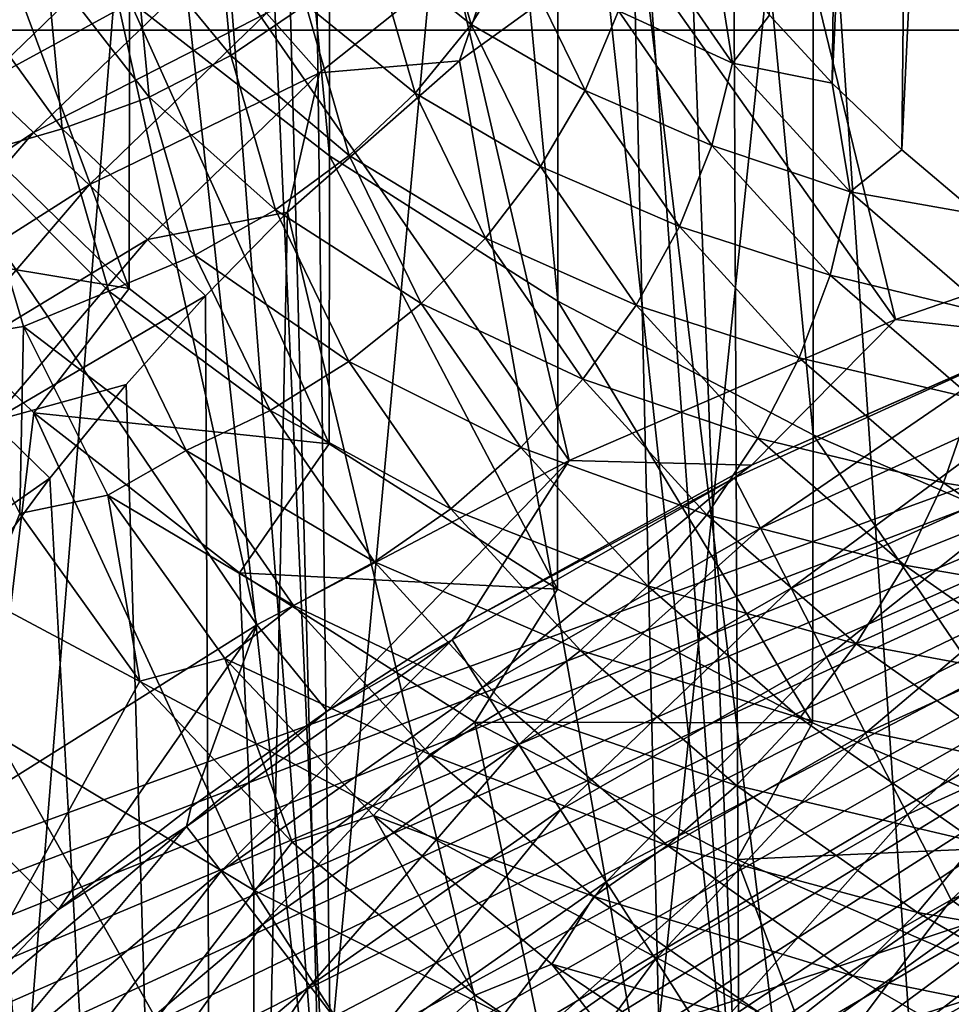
# Model space of a CAD drawing. Header units: metres. Extents: x -109 to 109, y -78 to 121.
# Tile 743 of 1056: x -15.65 to -11.45, y -20.16 to -15.72. Entities that reach past the tile are written whole.
import ezdxf

# ---------------------------------------------------------------- set-up
doc = ezdxf.new("R2010")
doc.units = ezdxf.units.M
doc.layers.add('solid_508554_SW0001', color=7, linetype='CONTINUOUS')

msp = doc.modelspace()

# ---------------------------------------------------------------- linework, layer by layer
at = {"layer": 'solid_508554_SW0001'}
for points in [[(-11.044369, 1.390028, 25.978125), (-11.785768, 0.696058, 25.927927), (-10.488172, -20.561333, 37.842564)], [(-11.785768, 0.696058, 25.927927), (-12.502839, 0.017629, 25.849554), (-10.488172, -20.561333, 37.842564)], [(-12.502839, 0.017629, 25.849554), (-13.192918, -0.641648, 25.744558), (-12.408564, -21.06118, 36.976807)], [(-12.502839, 0.017629, 25.849554), (-12.408564, -21.06118, 36.976807), (-10.488172, -20.561333, 37.842564)], [(-13.192918, -0.641648, 25.744558), (-13.853429, -1.278186, 25.614964), (-12.408564, -21.06118, 36.976807)], [(-13.853429, -1.278186, 25.614964), (-14.484949, -1.891566, 25.462542), (-12.408564, -21.06118, 36.976807)], [(-14.484949, -1.891566, 25.462542), (-15.08826, -2.481582, 25.28895), (-14.23452, -21.642811, 35.969391)], [(-14.484949, -1.891566, 25.462542), (-14.23452, -21.642811, 35.969391), (-12.408564, -21.06118, 36.976807)], [(-15.08826, -2.481582, 25.28895), (-15.664589, -3.048706, 25.095709), (-14.23452, -21.642811, 35.969391)], [(-15.664589, -3.048706, 25.095709), (-16.215151, -3.59325, 24.884087), (-14.23452, -21.642811, 35.969391)], [(-5.75, -3.196356, -41.475849), (-5.75, -15.767006, -33.620834), (-21.195272, -15.767006, -33.620834)], [(-9.659669, -3.196356, -41.475849), (-5.75, -3.196356, -41.475849), (-21.195272, -15.767006, -33.620834)], [(-10.359494, -3.21484, -41.464298), (-9.659669, -3.196356, -41.475849), (-21.195272, -15.767006, -33.620834)], [(-11.057202, -3.269924, -41.429878), (-10.359494, -3.21484, -41.464298), (-21.195272, -15.767006, -33.620834)], [(-11.347753, -3.303753, -41.408741), (-11.057202, -3.269924, -41.429878), (-21.195272, -15.767006, -33.620834)], [(-11.621875, -3.341582, -41.385101), (-11.347753, -3.303753, -41.408741), (-21.195272, -15.767006, -33.620834)], [(-12.181594, -3.436978, -41.325493), (-11.621875, -3.341582, -41.385101), (-21.195272, -15.767006, -33.620834)], [(-12.733762, -3.555581, -41.251381), (-12.181594, -3.436978, -41.325493), (-21.195272, -15.767006, -33.620834)], [(-13.2759, -3.696718, -41.163189), (-12.733762, -3.555581, -41.251381), (-21.195272, -15.767006, -33.620834)], [(-16.215151, -3.59325, 24.884087), (-15.952143, -22.3018, 34.827988), (-14.23452, -21.642811, 35.969391)], [(-13.807391, -3.860099, -41.061096), (-13.2759, -3.696718, -41.163189), (-21.195272, -15.767006, -33.620834)], [(-14.328628, -4.045819, -40.945045), (-13.807391, -3.860099, -41.061096), (-21.195272, -15.767006, -33.620834)], [(-14.839646, -4.253956, -40.814987), (-14.328628, -4.045819, -40.945045), (-21.195272, -15.767006, -33.620834)], [(-15.339787, -4.484349, -40.671021), (-14.839646, -4.253956, -40.814987), (-21.195272, -15.767006, -33.620834)], [(-10.81778, -4.380364, 18.412987), (-12.076401, -4.925667, 17.468494), (-10.81778, -18.136295, -5.412986)], [(-15.827065, -4.736159, -40.513672), (-15.339787, -4.484349, -40.671021), (-21.195272, -15.767006, -33.620834)], [(-12.076401, -4.925667, 17.468494), (-13.225627, -5.528307, 16.42469), (-12.076401, -17.590994, -4.468494)], [(-12.076401, -4.925667, 17.468494), (-12.076401, -17.590994, -4.468494), (-10.81778, -18.136295, -5.412986)], [(-13.225627, -5.528307, 16.42469), (-14.255054, -6.182818, 15.291044), (-13.225627, -16.988354, -3.42469)], [(-13.225627, -5.528307, 16.42469), (-13.225627, -16.988354, -3.42469), (-12.076401, -17.590994, -4.468494)], [(-14.255054, -6.182818, 15.291044), (-15.155397, -6.883294, 14.077785), (-14.255054, -16.333841, -2.291044)], [(-14.255054, -6.182818, 15.291044), (-14.255054, -16.333841, -2.291044), (-13.225627, -16.988354, -3.42469)], [(-15.155397, -6.883294, 14.077785), (-15.155397, -15.633367, -1.077786), (-14.255054, -16.333841, -2.291044)], [(-11.990011, -16.006937, -13.715432), (-12.272509, -15.699521, -13.182971), (-11.876063, -6.910825, -18.281479)], [(-11.990011, -16.006937, -13.715432), (-11.876063, -6.910825, -18.281479), (-11.583113, -7.217917, -18.813379)], [(-12.770635, -20.252747, 31.989422), (-13.065724, -7.599538, 25.153065), (-11.401104, -7.050135, 26.104658)], [(-11.143609, -19.715752, 32.919525), (-12.770635, -20.252747, 31.989422), (-11.401104, -7.050135, 26.104658)], [(-11.676735, -16.306805, -14.234818), (-11.990011, -16.006937, -13.715432), (-11.583113, -7.217917, -18.813379)], [(-11.676735, -16.306805, -14.234818), (-11.583113, -7.217917, -18.813379), (-11.2583, -7.517032, -19.331461)], [(-11.333485, -16.598354, -14.739796), (-11.676735, -16.306805, -14.234818), (-11.2583, -7.517032, -19.331461)], [(-14.294839, -20.860502, 30.936758), (-14.625147, -8.221337, 24.076077), (-13.065724, -7.599538, 25.153065)], [(-12.770635, -20.252747, 31.989422), (-14.294839, -20.860502, 30.936758), (-13.065724, -7.599538, 25.153065)], [(-15.70395, -21.534126, 29.770006), (-16.066816, -8.910526, 22.882366), (-14.625147, -8.221337, 24.076077)], [(-14.294839, -20.860502, 30.936758), (-15.70395, -21.534126, 29.770006), (-14.625147, -8.221337, 24.076077)], [(-12.686984, -13.03319, -66.542656), (-11.206766, -12.522927, -66.627831), (-10.186894, -16.545107, -73.561165)], [(-14.118647, -13.651271, -66.378868), (-12.686984, -13.03319, -66.542656), (-11.705537, -17.070929, -73.477386)], [(-12.686984, -13.03319, -66.542656), (-10.186894, -16.545107, -73.561165), (-11.705537, -17.070929, -73.477386)], [(-15.490511, -14.371784, -66.138107), (-14.118647, -13.651271, -66.378868), (-13.174463, -17.707006, -73.312241)], [(-14.118647, -13.651271, -66.378868), (-11.705537, -17.070929, -73.477386), (-13.174463, -17.707006, -73.312241)], [(-5.75, -23.707792, -25.123501), (-5.75, -14.267006, -31.022758), (-23.401785, -14.267006, -31.022758)], [(-18.225517, -23.707792, -25.123501), (-5.75, -23.707792, -25.123501), (-23.401785, -14.267006, -31.022758)], [(-16.791882, -15.188171, -65.822876), (-15.490511, -14.371784, -66.138107), (-14.582131, -18.447794, -73.067383)], [(-15.490511, -14.371784, -66.138107), (-13.174463, -17.707006, -73.312241), (-14.582131, -18.447794, -73.067383)], [(-11.133177, -14.410262, -61), (-12.010849, -14.818231, -61), (-10.874162, -31.574373, -61)], [(-12.010849, -14.818231, -61), (-12.857061, -15.316485, -61), (-10.874162, -31.574373, -61)], [(-15.919032, -16.192013, 0.955257), (-15.156425, -16.931799, -0.326088), (-15.918524, -14.893249, 0.204137)], [(-15.156425, -16.931799, -0.326088), (-15.155397, -15.633367, -1.077786), (-15.918524, -14.893249, 0.204137)], [(-16.033194, -15.81111, -60.352695), (-15.169223, -14.974171, -60.352695), (-16.218365, -15.637185, -60.085907)], [(-14.977113, -15.192074, -60.579254), (-15.169223, -14.974171, -60.352695), (-16.033194, -15.81111, -60.352695)], [(-14.060714, -15.386423, -8.832793), (-13.803786, -15.088354, -8.976555), (-13.615988, -15.741436, -10.107727)], [(-13.615988, -15.741436, -10.107727), (-13.803786, -15.088354, -8.976555), (-13.410171, -15.407448, -10.25475)], [(-16.791882, -15.188171, -65.822876), (-14.582131, -18.447794, -73.067383), (-15.917556, -19.286551, -72.745354)], [(-15.821457, -16.009989, -60.579254), (-14.977113, -15.192074, -60.579254), (-16.033194, -15.81111, -60.352695)], [(-14.765069, -15.432586, -60.760662), (-14.977113, -15.192074, -60.579254), (-15.821457, -16.009989, -60.579254)], [(-14.6985, -15.88179, -8.617116), (-15.135454, -15.350068, -7.303442), (-14.765359, -15.180021, -7.401618)], [(-14.6985, -15.88179, -8.617116), (-14.765359, -15.180021, -7.401618), (-14.360904, -15.652633, -8.712196)], [(-14.299933, -15.960169, -60.973343), (-13.456951, -15.28721, -60.973343), (-14.537697, -15.690484, -60.892982)], [(-14.299933, -15.960169, -60.973343), (-13.669447, -15.905949, -61), (-13.456951, -15.28721, -60.973343)], [(-13.456951, -15.28721, -60.973343), (-13.669447, -15.905949, -61), (-12.857061, -15.316485, -61)], [(-15.066919, -16.069426, -8.549407), (-15.529294, -15.473804, -7.232002), (-15.135454, -15.350068, -7.303442)], [(-15.066919, -16.069426, -8.549407), (-15.135454, -15.350068, -7.303442), (-14.6985, -15.88179, -8.617116)], [(-12.857061, -15.316485, -61), (-13.669447, -15.905949, -61), (-10.874162, -31.574373, -61)], [(-12.953102, -15.680457, -11.50445), (-12.855825, -15.314132, -11.682965), (-12.438795, -15.916597, -12.726466)], [(-12.438795, -15.916597, -12.726466), (-12.855825, -15.314132, -11.682965), (-12.523503, -15.385345, -12.638803)], [(-14.360904, -15.652633, -8.712196), (-14.060714, -15.386423, -8.832793), (-13.86942, -16.051662, -9.98502)], [(-13.86942, -16.051662, -9.98502), (-14.060714, -15.386423, -8.832793), (-13.615988, -15.741436, -10.107727)], [(-12.438795, -15.916597, -12.726466), (-12.523503, -15.385345, -12.638803), (-12.272509, -15.699521, -13.182971)], [(-15.587749, -16.229502, -60.760662), (-14.765069, -15.432586, -60.760662), (-15.821457, -16.009989, -60.579254)], [(-14.537697, -15.690484, -60.892982), (-14.765069, -15.432586, -60.760662), (-15.587749, -16.229502, -60.760662)], [(-13.615988, -15.741436, -10.107727), (-13.410171, -15.407448, -10.25475), (-13.103766, -16.038956, -11.348553)], [(-13.103766, -16.038956, -11.348553), (-13.410171, -15.407448, -10.25475), (-12.953102, -15.680457, -11.50445)], [(-15.458977, -16.211882, -8.510388), (-15.939198, -15.54882, -7.188693), (-15.529294, -15.473804, -7.232002)], [(-15.458977, -16.211882, -8.510388), (-15.529294, -15.473804, -7.232002), (-15.066919, -16.069426, -8.549407)], [(-15.458977, -16.211882, -8.510388), (-15.862447, -16.329977, -8.541697), (-15.939198, -15.54882, -7.188693)], [(-15.156425, -16.931799, -0.326088), (-14.25655, -17.632114, -1.53907), (-15.155397, -15.633367, -1.077786)], [(-14.25655, -17.632114, -1.53907), (-14.255054, -16.333841, -2.291044), (-15.155397, -15.633367, -1.077786)], [(-14.6985, -15.88179, -8.617116), (-14.360904, -15.652633, -8.712196), (-14.165525, -16.332073, -9.889023)], [(-14.165525, -16.332073, -9.889023), (-14.360904, -15.652633, -8.712196), (-13.86942, -16.051662, -9.98502)], [(-15.337148, -16.464884, -60.892982), (-14.537697, -15.690484, -60.892982), (-15.587749, -16.229502, -60.760662)], [(-14.299933, -15.960169, -60.973343), (-14.537697, -15.690484, -60.892982), (-15.337148, -16.464884, -60.892982)], [(-13.103766, -16.038956, -11.348553), (-12.953102, -15.680457, -11.50445), (-12.532915, -16.287481, -12.555846)], [(-12.532915, -16.287481, -12.555846), (-12.953102, -15.680457, -11.50445), (-12.438795, -15.916597, -12.726466)], [(-12.438795, -15.916597, -12.726466), (-12.272509, -15.699521, -13.182971), (-11.990011, -16.006937, -13.715432)], [(-13.86942, -16.051662, -9.98502), (-13.615988, -15.741436, -10.107727), (-13.304881, -16.382635, -11.218317)], [(-13.304881, -16.382635, -11.218317), (-13.615988, -15.741436, -10.107727), (-13.103766, -16.038956, -11.348553)], [(-21.190918, -21.391367, -30.63031), (-21.195272, -15.767006, -33.620834), (-5.75, -15.767006, -33.620834)], [(-21.168665, -21.663397, -30.485668), (-21.190918, -21.391367, -30.63031), (-5.75, -15.767006, -33.620834)], [(-21.126266, -21.93642, -30.340498), (-21.168665, -21.663397, -30.485668), (-5.75, -15.767006, -33.620834)], [(-21.063898, -22.207829, -30.196188), (-21.126266, -21.93642, -30.340498), (-5.75, -15.767006, -33.620834)], [(-20.982071, -22.475164, -30.054043), (-21.063898, -22.207829, -30.196188), (-5.75, -15.767006, -33.620834)], [(-20.881523, -22.736292, -29.915199), (-20.982071, -22.475164, -30.054043), (-5.75, -15.767006, -33.620834)], [(-20.762659, -22.990311, -29.780136), (-20.881523, -22.736292, -29.915199), (-5.75, -15.767006, -33.620834)], [(-20.625298, -23.237589, -29.648655), (-20.762659, -22.990311, -29.780136), (-5.75, -15.767006, -33.620834)], [(-20.469465, -23.477879, -29.520891), (-20.625298, -23.237589, -29.648655), (-5.75, -15.767006, -33.620834)], [(-20.295816, -23.710035, -29.397451), (-20.469465, -23.477879, -29.520891), (-5.75, -15.767006, -33.620834)], [(-20.105545, -23.932364, -29.279236), (-20.295816, -23.710035, -29.397451), (-5.75, -15.767006, -33.620834)], [(-19.900208, -24.143036, -29.167221), (-20.105545, -23.932364, -29.279236), (-5.75, -15.767006, -33.620834)], [(-19.680771, -24.34104, -29.061941), (-19.900208, -24.143036, -29.167221), (-5.75, -15.767006, -33.620834)], [(-19.447212, -24.526373, -28.963396), (-19.680771, -24.34104, -29.061941), (-5.75, -15.767006, -33.620834)], [(-19.199579, -24.698967, -28.871626), (-19.447212, -24.526373, -28.963396), (-5.75, -15.767006, -33.620834)], [(-18.938959, -24.858015, -28.78706), (-19.199579, -24.698967, -28.871626), (-5.75, -15.767006, -33.620834)], [(-18.667185, -25.00234, -28.710321), (-18.938959, -24.858015, -28.78706), (-5.75, -15.767006, -33.620834)], [(-18.386297, -25.130838, -28.641996), (-18.667185, -25.00234, -28.710321), (-5.75, -15.767006, -33.620834)], [(-18.097937, -25.242777, -28.582478), (-18.386297, -25.130838, -28.641996), (-5.75, -15.767006, -33.620834)], [(-17.802366, -25.338112, -28.531788), (-18.097937, -25.242777, -28.582478), (-5.75, -15.767006, -33.620834)], [(-17.499182, -25.416941, -28.489874), (-17.802366, -25.338112, -28.531788), (-5.75, -15.767006, -33.620834)], [(-17.189466, -25.478918, -28.456921), (-17.499182, -25.416941, -28.489874), (-5.75, -15.767006, -33.620834)], [(-16.875416, -25.523508, -28.43321), (-17.189466, -25.478918, -28.456921), (-5.75, -15.767006, -33.620834)], [(-16.559967, -25.55028, -28.418976), (-16.875416, -25.523508, -28.43321), (-5.75, -15.767006, -33.620834)], [(-16.246328, -25.559151, -28.414259), (-16.559967, -25.55028, -28.418976), (-5.75, -15.767006, -33.620834)], [(-16.246328, -25.559151, -28.414259), (-5.75, -15.767006, -33.620834), (-5.75, -25.559151, -28.414259)], [(-15.066919, -16.069426, -8.549407), (-14.6985, -15.88179, -8.617116), (-14.498529, -16.577202, -9.821607)], [(-14.498529, -16.577202, -9.821607), (-14.6985, -15.88179, -8.617116), (-14.165525, -16.332073, -9.889023)], [(-13.669447, -15.905949, -61), (-14.443198, -16.588137, -61), (-10.874162, -31.574373, -61)], [(-14.299933, -15.960169, -60.973343), (-14.443198, -16.588137, -61), (-13.669447, -15.905949, -61)], [(-12.532915, -16.287481, -12.555846), (-12.438795, -15.916597, -12.726466), (-11.909116, -16.496515, -13.730912)], [(-11.909116, -16.496515, -13.730912), (-12.438795, -15.916597, -12.726466), (-11.990011, -16.006937, -13.715432)], [(-15.075093, -16.711021, -60.973343), (-14.299933, -15.960169, -60.973343), (-15.337148, -16.464884, -60.892982)], [(-15.075093, -16.711021, -60.973343), (-14.443198, -16.588137, -61), (-14.299933, -15.960169, -60.973343)], [(-15.587749, -16.229502, -60.760662), (-15.821457, -16.009989, -60.579254), (-16.584078, -16.900131, -60.579254)], [(-11.909116, -16.496515, -13.730912), (-11.990011, -16.006937, -13.715432), (-11.676735, -16.306805, -14.234818)], [(-14.165525, -16.332073, -9.889023), (-13.86942, -16.051662, -9.98502), (-13.552523, -16.704796, -11.116282)], [(-13.552523, -16.704796, -11.116282), (-13.86942, -16.051662, -9.98502), (-13.304881, -16.382635, -11.218317)], [(-13.304881, -16.382635, -11.218317), (-13.103766, -16.038956, -11.348553), (-12.678693, -16.65304, -12.412179)], [(-12.678693, -16.65304, -12.412179), (-13.103766, -16.038956, -11.348553), (-12.532915, -16.287481, -12.555846)], [(-15.458977, -16.211882, -8.510388), (-15.066919, -16.069426, -8.549407), (-14.861937, -16.782269, -9.784088)], [(-14.861937, -16.782269, -9.784088), (-15.066919, -16.069426, -8.549407), (-14.498529, -16.577202, -9.821607)], [(-15.919032, -16.192013, 0.955257), (-16.372007, -16.730211, 1.022425), (-15.156425, -16.931799, -0.326088)], [(-16.331495, -17.09762, -60.760662), (-15.587749, -16.229502, -60.760662), (-16.584078, -16.900131, -60.579254)], [(-15.337148, -16.464884, -60.892982), (-15.587749, -16.229502, -60.760662), (-16.331495, -17.09762, -60.760662)], [(-15.24866, -16.943274, -9.777198), (-15.862447, -16.329977, -8.541697), (-15.458977, -16.211882, -8.510388)], [(-15.24866, -16.943274, -9.777198), (-15.458977, -16.211882, -8.510388), (-14.861937, -16.782269, -9.784088)], [(-12.678693, -16.65304, -12.412179), (-12.532915, -16.287481, -12.555846), (-11.999229, -16.871786, -13.567892)], [(-11.999229, -16.871786, -13.567892), (-12.532915, -16.287481, -12.555846), (-11.909116, -16.496515, -13.730912)], [(-11.909116, -16.496515, -13.730912), (-11.676735, -16.306805, -14.234818), (-11.333485, -16.598354, -14.739796)], [(-15.862447, -16.329977, -8.541697), (-15.632932, -17.103611, -9.881671), (-16.039356, -17.167322, -9.934672)], [(-15.24866, -16.943274, -9.777198), (-15.632932, -17.103611, -9.881671), (-15.862447, -16.329977, -8.541697)], [(-14.498529, -16.577202, -9.821607), (-14.165525, -16.332073, -9.889023), (-13.841863, -16.999151, -11.044436)], [(-14.25655, -17.632114, -1.53907), (-13.227343, -18.286684, -2.672819), (-14.255054, -16.333841, -2.291044)], [(-13.227343, -18.286684, -2.672819), (-13.225627, -16.988354, -3.42469), (-14.255054, -16.333841, -2.291044)], [(-13.841863, -16.999151, -11.044436), (-14.165525, -16.332073, -9.889023), (-13.552523, -16.704796, -11.116282)], [(-13.552523, -16.704796, -11.116282), (-13.304881, -16.382635, -11.218317), (-12.873283, -17.006145, -12.298267)], [(-12.873283, -17.006145, -12.298267), (-13.304881, -16.382635, -11.218317), (-12.678693, -16.65304, -12.412179)], [(-16.060654, -17.309385, -60.892982), (-15.337148, -16.464884, -60.892982), (-16.331495, -17.09762, -60.760662)], [(-15.075093, -16.711021, -60.973343), (-15.337148, -16.464884, -60.892982), (-16.060654, -17.309385, -60.892982)], [(-11.999229, -16.871786, -13.567892), (-11.909116, -16.496515, -13.730912), (-11.271587, -17.048632, -14.687206)], [(-11.271587, -17.048632, -14.687206), (-11.909116, -16.496515, -13.730912), (-11.333485, -16.598354, -14.739796)], [(-11.02682, -17.144384, -74.033066), (-11.705537, -17.070929, -73.477386), (-10.186894, -16.545107, -73.561165)], [(-15.075093, -16.711021, -60.973343), (-14.813344, -16.964182, -61), (-14.443198, -16.588137, -61)], [(-14.861937, -16.782269, -9.784088), (-14.498529, -16.577202, -9.821607), (-14.167258, -17.259962, -11.004182)], [(-14.443198, -16.588137, -61), (-14.813344, -16.964182, -61), (-14.749202, -31.574373, -61)], [(-14.443198, -16.588137, -61), (-14.749202, -31.574373, -61), (-10.874162, -31.574373, -61)], [(-14.167258, -17.259962, -11.004182), (-14.498529, -16.577202, -9.821607), (-13.841863, -16.999151, -11.044436)], [(-12.873283, -17.006145, -12.298267), (-12.678693, -16.65304, -12.412179), (-12.138799, -17.244143, -13.435997)], [(-12.138799, -17.244143, -13.435997), (-12.678693, -16.65304, -12.412179), (-11.999229, -16.871786, -13.567892)], [(-15.777433, -17.530827, -60.973343), (-15.075093, -16.711021, -60.973343), (-16.060654, -17.309385, -60.892982)], [(-15.777433, -17.530827, -60.973343), (-14.813344, -16.964182, -61), (-15.075093, -16.711021, -60.973343)], [(-13.841863, -16.999151, -11.044436), (-13.552523, -16.704796, -11.116282), (-13.112892, -17.339911, -12.216333)], [(-13.112892, -17.339911, -12.216333), (-13.552523, -16.704796, -11.116282), (-12.873283, -17.006145, -12.298267)], [(-15.586644, -17.491615, -0.296368), (-16.372007, -16.730211, 1.022425), (-15.760841, -18.941397, -2.807462)], [(-15.156425, -16.931799, -0.326088), (-16.372007, -16.730211, 1.022425), (-15.586644, -17.491615, -0.296368)], [(-15.24866, -16.943274, -9.777198), (-14.861937, -16.782269, -9.784088), (-14.522362, -17.482143, -10.996305)], [(-14.522362, -17.482143, -10.996305), (-14.861937, -16.782269, -9.784088), (-14.167258, -17.259962, -11.004182)], [(-12.138799, -17.244143, -13.435997), (-11.999229, -16.871786, -13.567892), (-11.356876, -17.42808, -14.531423)], [(-11.356876, -17.42808, -14.531423), (-11.999229, -16.871786, -13.567892), (-11.271587, -17.048632, -14.687206)], [(-14.900249, -17.661358, -11.020957), (-15.632932, -17.103611, -9.881671), (-15.24866, -16.943274, -9.777198)], [(-15.156425, -16.931799, -0.326088), (-15.586644, -17.491615, -0.296368), (-14.25655, -17.632114, -1.53907)], [(-14.900249, -17.661358, -11.020957), (-15.24866, -16.943274, -9.777198), (-14.522362, -17.482143, -10.996305)], [(-15.777433, -17.530827, -60.973343), (-15.170912, -17.363575, -61), (-14.813344, -16.964182, -61)], [(-14.813344, -16.964182, -61), (-15.170912, -17.363575, -61), (-14.749202, -31.574373, -61)], [(-13.227343, -18.286684, -2.672819), (-12.078337, -18.889389, -3.716736), (-13.225627, -16.988354, -3.42469)], [(-12.078337, -18.889389, -3.716736), (-12.076401, -17.590994, -4.468494), (-13.225627, -16.988354, -3.42469)], [(-14.167258, -17.259962, -11.004182), (-13.841863, -16.999151, -11.044436), (-13.392846, -17.647825, -12.167974)], [(-13.392846, -17.647825, -12.167974), (-13.841863, -16.999151, -11.044436), (-13.112892, -17.339911, -12.216333)], [(-13.112892, -17.339911, -12.216333), (-12.873283, -17.006145, -12.298267), (-12.325103, -17.606319, -13.337799)], [(-12.325103, -17.606319, -13.337799), (-12.873283, -17.006145, -12.298267), (-12.138799, -17.244143, -13.435997)], [(-12.353785, -17.727203, -74.014), (-13.174463, -17.707006, -73.312241), (-11.705537, -17.070929, -73.477386)], [(-11.02682, -17.144384, -74.033066), (-12.353785, -17.727203, -74.014), (-11.705537, -17.070929, -73.477386)], [(-15.632932, -17.103611, -9.881671), (-15.64968, -17.945761, -11.28297), (-16.039356, -17.167322, -9.934672)], [(-15.632932, -17.103611, -9.881671), (-15.252862, -17.862272, -11.19571), (-15.64968, -17.945761, -11.28297)], [(-14.900249, -17.661358, -11.020957), (-15.252862, -17.862272, -11.19571), (-15.632932, -17.103611, -9.881671)], [(-15.64968, -17.945761, -11.28297), (-18.225088, -24.380003, -22.427404), (-16.039356, -17.167322, -9.934672)], [(-11.0921, -17.175623, -74.041618), (-12.353785, -17.727203, -74.014), (-11.02682, -17.144384, -74.033066)], [(-11.0921, -17.175623, -74.041618), (-12.429701, -17.784739, -74.041618), (-12.353785, -17.727203, -74.014)], [(-12.313546, -18.011162, -74.403091), (-12.429701, -17.784739, -74.041618), (-11.0921, -17.175623, -74.041618)], [(-10.997838, -17.412014, -74.403091), (-12.313546, -18.011162, -74.403091), (-11.0921, -17.175623, -74.041618)], [(-12.325103, -17.606319, -13.337799), (-12.138799, -17.244143, -13.435997), (-11.488974, -17.806906, -14.410734)], [(-11.488974, -17.806906, -14.410734), (-12.138799, -17.244143, -13.435997), (-11.356876, -17.42808, -14.531423)], [(-14.522362, -17.482143, -10.996305), (-14.167258, -17.259962, -11.004182), (-13.707685, -17.923885, -12.154131)], [(-13.707685, -17.923885, -12.154131), (-14.167258, -17.259962, -11.004182), (-13.392846, -17.647825, -12.167974)], [(-13.392846, -17.647825, -12.167974), (-13.112892, -17.339911, -12.216333), (-12.554509, -17.951256, -13.275213)], [(-12.554509, -17.951256, -13.275213), (-13.112892, -17.339911, -12.216333), (-12.325103, -17.606319, -13.337799)], [(-15.777433, -17.530827, -60.973343), (-15.514908, -17.78635, -61), (-15.170912, -17.363575, -61)], [(-15.170912, -17.363575, -61), (-15.514908, -17.78635, -61), (-14.749202, -31.574373, -61)], [(-12.174408, -18.282387, -74.723236), (-12.313546, -18.011162, -74.403091), (-10.997838, -17.412014, -74.403091)], [(-10.884923, -17.695181, -74.723236), (-12.174408, -18.282387, -74.723236), (-10.997838, -17.412014, -74.403091)], [(-11.488974, -17.806906, -14.410734), (-11.356876, -17.42808, -14.531423), (-10.611673, -17.951326, -15.43771)], [(-15.586644, -17.491615, -0.296368), (-15.760841, -18.941397, -2.807462), (-14.595428, -19.643126, -4.022891)], [(-14.659969, -18.212288, -1.544607), (-15.586644, -17.491615, -0.296368), (-14.595428, -19.643126, -4.022891)], [(-14.25655, -17.632114, -1.53907), (-15.586644, -17.491615, -0.296368), (-14.659969, -18.212288, -1.544607)], [(-14.900249, -17.661358, -11.020957), (-14.522362, -17.482143, -10.996305), (-14.05127, -18.162708, -12.175077)], [(-14.05127, -18.162708, -12.175077), (-14.522362, -17.482143, -10.996305), (-13.707685, -17.923885, -12.154131)], [(-16.404387, -18.410437, -60.973343), (-15.514908, -17.78635, -61), (-15.777433, -17.530827, -60.973343)], [(-12.554509, -17.951256, -13.275213), (-12.325103, -17.606319, -13.337799), (-11.665305, -18.177721, -14.327497)], [(-11.665305, -18.177721, -14.327497), (-12.325103, -17.606319, -13.337799), (-11.488974, -17.806906, -14.410734)], [(-12.078337, -18.889389, -3.716736), (-10.82012, -19.434694, -4.66123), (-12.076401, -17.590994, -4.468494)], [(-10.82012, -19.434694, -4.66123), (-10.81778, -18.136295, -5.412986), (-12.076401, -17.590994, -4.468494)], [(-14.25655, -17.632114, -1.53907), (-14.659969, -18.212288, -1.544607), (-13.227343, -18.286684, -2.672819)], [(-13.707685, -17.923885, -12.154131), (-13.392846, -17.647825, -12.167974), (-12.822541, -18.272223, -13.249459)], [(-12.822541, -18.272223, -13.249459), (-13.392846, -17.647825, -12.167974), (-12.554509, -17.951256, -13.275213)], [(-14.416899, -18.359632, -12.230403), (-15.252862, -17.862272, -11.19571), (-14.900249, -17.661358, -11.020957)], [(-14.416899, -18.359632, -12.230403), (-14.900249, -17.661358, -11.020957), (-14.05127, -18.162708, -12.175077)], [(-12.015306, -18.592524, -74.995102), (-12.174408, -18.282387, -74.723236), (-10.884923, -17.695181, -74.723236)], [(-10.755807, -18.018974, -74.995102), (-12.015306, -18.592524, -74.995102), (-10.884923, -17.695181, -74.723236)], [(-14.264538, -18.835522, -73.964287), (-14.582131, -18.447794, -73.067383), (-13.174463, -17.707006, -73.312241)], [(-13.638632, -18.434582, -73.983704), (-14.264538, -18.835522, -73.964287), (-13.174463, -17.707006, -73.312241)], [(-12.353785, -17.727203, -74.014), (-13.638632, -18.434582, -73.983704), (-13.174463, -17.707006, -73.312241)], [(-12.429701, -17.784739, -74.041618), (-13.638632, -18.434582, -73.983704), (-12.353785, -17.727203, -74.014)], [(-16.404387, -18.410437, -60.973343), (-15.844581, -18.232546, -61), (-15.514908, -17.78635, -61)], [(-15.514908, -17.78635, -61), (-15.844581, -18.232546, -61), (-14.749202, -31.574373, -61)], [(-12.429701, -17.784739, -74.041618), (-13.702056, -18.515169, -74.041618), (-13.638632, -18.434582, -73.983704)], [(-13.565362, -18.729816, -74.403091), (-13.702056, -18.515169, -74.041618), (-12.429701, -17.784739, -74.041618)], [(-12.313546, -18.011162, -74.403091), (-13.565362, -18.729816, -74.403091), (-12.429701, -17.784739, -74.041618)], [(-11.665305, -18.177721, -14.327497), (-11.488974, -17.806906, -14.410734), (-10.735104, -18.336239, -15.327563)], [(-10.735104, -18.336239, -15.327563), (-11.488974, -17.806906, -14.410734), (-10.611673, -17.951326, -15.43771)], [(-15.252862, -17.862272, -11.19571), (-15.109227, -18.701403, -12.591781), (-15.64968, -17.945761, -11.28297)], [(-15.252862, -17.862272, -11.19571), (-14.7259, -18.598654, -12.471159), (-15.109227, -18.701403, -12.591781)], [(-14.416899, -18.359632, -12.230403), (-14.7259, -18.598654, -12.471159), (-15.252862, -17.862272, -11.19571)], [(-14.05127, -18.162708, -12.175077), (-13.707685, -17.923885, -12.154131), (-13.123974, -18.562962, -13.261041)], [(-13.123974, -18.562962, -13.261041), (-13.707685, -17.923885, -12.154131), (-12.822541, -18.272223, -13.249459)], [(-15.109227, -18.701403, -12.591781), (-18.225088, -24.380003, -22.427404), (-15.64968, -17.945761, -11.28297)], [(-12.822541, -18.272223, -13.249459), (-12.554509, -17.951256, -13.275213), (-11.88243, -18.533293, -14.283331)], [(-11.88243, -18.533293, -14.283331), (-12.554509, -17.951256, -13.275213), (-11.665305, -18.177721, -14.327497)], [(-13.40162, -18.986935, -74.723236), (-13.565362, -18.729816, -74.403091), (-12.313546, -18.011162, -74.403091)], [(-12.174408, -18.282387, -74.723236), (-13.40162, -18.986935, -74.723236), (-12.313546, -18.011162, -74.403091)], [(-11.839696, -18.934839, -75.212791), (-12.015306, -18.592524, -74.995102), (-10.755807, -18.018974, -74.995102)], [(-10.613294, -18.376362, -75.212791), (-11.839696, -18.934839, -75.212791), (-10.755807, -18.018974, -74.995102)], [(-14.416899, -18.359632, -12.230403), (-14.05127, -18.162708, -12.175077), (-13.452928, -18.817801, -13.309731)], [(-13.452928, -18.817801, -13.309731), (-14.05127, -18.162708, -12.175077), (-13.123974, -18.562962, -13.261041)], [(-11.88243, -18.533293, -14.283331), (-11.665305, -18.177721, -14.327497), (-10.899864, -18.715178, -15.258397)], [(-10.899864, -18.715178, -15.258397), (-11.665305, -18.177721, -14.327497), (-10.735104, -18.336239, -15.327563)], [(-15.844581, -18.232546, -61), (-16.159182, -18.702185, -61), (-14.749202, -31.574373, -61)], [(-13.600659, -18.885508, -2.710657), (-14.659969, -18.212288, -1.544607), (-14.595428, -19.643126, -4.022891)], [(-13.227343, -18.286684, -2.672819), (-14.659969, -18.212288, -1.544607), (-13.600659, -18.885508, -2.710657)], [(-13.123974, -18.562962, -13.261041), (-12.822541, -18.272223, -13.249459), (-12.136114, -18.866686, -14.2791)], [(-12.136114, -18.866686, -14.2791), (-12.822541, -18.272223, -13.249459), (-11.88243, -18.533293, -14.283331)], [(-13.227343, -18.286684, -2.672819), (-13.600659, -18.885508, -2.710657), (-12.078337, -18.889389, -3.716736)], [(-13.214385, -19.280943, -74.995102), (-13.40162, -18.986935, -74.723236), (-12.174408, -18.282387, -74.723236)], [(-12.015306, -18.592524, -74.995102), (-13.214385, -19.280943, -74.995102), (-12.174408, -18.282387, -74.723236)], [(-13.802987, -19.031773, -13.394582), (-14.7259, -18.598654, -12.471159), (-14.416899, -18.359632, -12.230403)], [(-13.802987, -19.031773, -13.394582), (-14.416899, -18.359632, -12.230403), (-13.452928, -18.817801, -13.309731)], [(-11.65139, -19.301903, -75.371582), (-11.839696, -18.934839, -75.212791), (-10.613294, -18.376362, -75.212791)], [(-10.460478, -18.759586, -75.371582), (-11.65139, -19.301903, -75.371582), (-10.613294, -18.376362, -75.212791)], [(-15.475552, -19.729849, -73.91729), (-15.917556, -19.286551, -72.745354), (-14.582131, -18.447794, -73.067383)], [(-14.877457, -19.267517, -73.942131), (-15.475552, -19.729849, -73.91729), (-14.582131, -18.447794, -73.067383)], [(-14.264538, -18.835522, -73.964287), (-14.877457, -19.267517, -73.942131), (-14.582131, -18.447794, -73.067383)], [(-13.702056, -18.515169, -74.041618), (-14.264538, -18.835522, -73.964287), (-13.638632, -18.434582, -73.983704)], [(-13.702056, -18.515169, -74.041618), (-14.898664, -19.355562, -74.041618), (-14.264538, -18.835522, -73.964287)], [(-14.743119, -19.556995, -74.403091), (-14.898664, -19.355562, -74.041618), (-13.702056, -18.515169, -74.041618)], [(-13.565362, -18.729816, -74.403091), (-14.743119, -19.556995, -74.403091), (-13.702056, -18.515169, -74.041618)], [(-12.136114, -18.866686, -14.2791), (-11.88243, -18.533293, -14.283331), (-11.102742, -19.080751, -15.231559)], [(-11.102742, -19.080751, -15.231559), (-11.88243, -18.533293, -14.283331), (-10.899864, -18.715178, -15.258397)], [(-13.452928, -18.817801, -13.309731), (-13.123974, -18.562962, -13.261041), (-12.421411, -19.1714, -14.314887)], [(-12.421411, -19.1714, -14.314887), (-13.123974, -18.562962, -13.261041), (-12.136114, -18.866686, -14.2791)], [(-14.7259, -18.598654, -12.471159), (-14.423203, -19.426939, -13.848445), (-15.109227, -18.701403, -12.591781)], [(-14.7259, -18.598654, -12.471159), (-14.057118, -19.305662, -13.695736), (-14.423203, -19.426939, -13.848445)], [(-13.802987, -19.031773, -13.394582), (-14.057118, -19.305662, -13.695736), (-14.7259, -18.598654, -12.471159)], [(-13.007722, -19.605455, -75.212791), (-13.214385, -19.280943, -74.995102), (-12.015306, -18.592524, -74.995102)], [(-11.839696, -18.934839, -75.212791), (-13.007722, -19.605455, -75.212791), (-12.015306, -18.592524, -74.995102)], [(-14.423203, -19.426939, -13.848445), (-18.225088, -24.380003, -22.427404), (-15.109227, -18.701403, -12.591781)], [(-16.159182, -18.702185, -61), (-16.457775, -19.195223, -61), (-14.749202, -31.574373, -61)], [(-14.556795, -19.798288, -74.723236), (-14.743119, -19.556995, -74.403091), (-13.565362, -18.729816, -74.403091)], [(-13.40162, -18.986935, -74.723236), (-14.556795, -19.798288, -74.723236), (-13.565362, -18.729816, -74.403091)], [(-11.454478, -19.68574, -75.46801), (-11.65139, -19.301903, -75.371582), (-10.460478, -18.759586, -75.371582)], [(-10.300677, -19.160324, -75.46801), (-11.454478, -19.68574, -75.46801), (-10.460478, -18.759586, -75.371582)], [(-14.898664, -19.355562, -74.041618), (-14.877457, -19.267517, -73.942131), (-14.264538, -18.835522, -73.964287)], [(-13.802987, -19.031773, -13.394582), (-13.452928, -18.817801, -13.309731), (-12.732754, -19.44149, -14.389993)], [(-12.732754, -19.44149, -14.389993), (-13.452928, -18.817801, -13.309731), (-12.421411, -19.1714, -14.314887)], [(-13.600659, -18.885508, -2.710657), (-14.595428, -19.643126, -4.022891), (-13.305489, -20.288095, -5.140011)], [(-12.418353, -19.505219, -3.784031), (-13.600659, -18.885508, -2.710657), (-13.305489, -20.288095, -5.140011)], [(-12.078337, -18.889389, -3.716736), (-13.600659, -18.885508, -2.710657), (-12.418353, -19.505219, -3.784031)], [(-12.421411, -19.1714, -14.314887), (-12.136114, -18.866686, -14.2791), (-11.33978, -19.425833, -15.247572)], [(-12.078337, -18.889389, -3.716736), (-12.418353, -19.505219, -3.784031), (-10.82012, -19.434694, -4.66123)], [(-11.33978, -19.425833, -15.247572), (-12.136114, -18.866686, -14.2791), (-11.102742, -19.080751, -15.231559)], [(-15.760841, -18.941397, -2.807462), (-15.760826, -20.30093, -2.02256), (-14.595421, -21.002651, -3.237976)], [(-15.760841, -18.941397, -2.807462), (-14.595421, -21.002651, -3.237976), (-14.595428, -19.643126, -4.022891)], [(-12.786119, -19.953426, -75.371582), (-13.007722, -19.605455, -75.212791), (-11.839696, -18.934839, -75.212791)], [(-11.65139, -19.301903, -75.371582), (-12.786119, -19.953426, -75.371582), (-11.839696, -18.934839, -75.212791)], [(-14.34374, -20.074198, -74.995102), (-14.556795, -19.798288, -74.723236), (-13.40162, -18.986935, -74.723236)], [(-13.214385, -19.280943, -74.995102), (-14.34374, -20.074198, -74.995102), (-13.40162, -18.986935, -74.723236)], [(-13.064074, -19.67169, -14.502953), (-14.057118, -19.305662, -13.695736), (-13.802987, -19.031773, -13.394582)], [(-13.064074, -19.67169, -14.502953), (-13.802987, -19.031773, -13.394582), (-12.732754, -19.44149, -14.389993)], [(-10.300677, -19.160324, -75.46801), (-11.051978, -19.972322, -75.5), (-11.454478, -19.68574, -75.46801)], [(-16.457775, -19.195223, -61), (-16.73922, -19.711386, -61), (-14.749202, -31.574373, -61)], [(-12.732754, -19.44149, -14.389993), (-12.421411, -19.1714, -14.314887), (-11.606356, -19.74369, -15.306126)], [(-11.606356, -19.74369, -15.306126), (-12.421411, -19.1714, -14.314887), (-11.33978, -19.425833, -15.247572)], [(-15.475552, -19.729849, -73.91729), (-16.056993, -20.221581, -73.889763), (-15.917556, -19.286551, -72.745354)], [(-14.898664, -19.355562, -74.041618), (-15.475552, -19.729849, -73.91729), (-14.877457, -19.267517, -73.942131)], [(-14.108577, -20.378736, -75.212791), (-14.34374, -20.074198, -74.995102), (-13.214385, -19.280943, -74.995102)], [(-13.007722, -19.605455, -75.212791), (-14.108577, -20.378736, -75.212791), (-13.214385, -19.280943, -74.995102)], [(-14.057118, -19.305662, -13.695736), (-13.598256, -20.115334, -15.040779), (-14.423203, -19.426939, -13.848445)], [(-14.057118, -19.305662, -13.695736), (-13.252959, -19.976492, -14.857646), (-13.598256, -20.115334, -15.040779)], [(-13.064074, -19.67169, -14.502953), (-13.252959, -19.976492, -14.857646), (-14.057118, -19.305662, -13.695736)], [(-12.554388, -20.317301, -75.46801), (-12.786119, -19.953426, -75.371582), (-11.65139, -19.301903, -75.371582)], [(-11.454478, -19.68574, -75.46801), (-12.554388, -20.317301, -75.46801), (-11.65139, -19.301903, -75.371582)], [(-14.898664, -19.355562, -74.041618), (-16.011337, -20.29484, -74.041618), (-15.475552, -19.729849, -73.91729)], [(-15.838806, -20.481939, -74.403091), (-16.011337, -20.29484, -74.041618), (-14.898664, -19.355562, -74.041618)], [(-14.743119, -19.556995, -74.403091), (-15.838806, -20.481939, -74.403091), (-14.898664, -19.355562, -74.041618)], [(-13.598256, -20.115334, -15.040779), (-18.225088, -24.380003, -22.427404), (-14.423203, -19.426939, -13.848445)], [(-11.606356, -19.74369, -15.306126), (-11.33978, -19.425833, -15.247572), (-10.440751, -19.944601, -16.146103)], [(-13.064074, -19.67169, -14.502953), (-12.732754, -19.44149, -14.389993), (-11.89727, -20.028126, -15.406076)], [(-11.89727, -20.028126, -15.406076), (-12.732754, -19.44149, -14.389993), (-11.606356, -19.74369, -15.306126)], [(-10.82012, -19.434694, -4.66123), (-12.418353, -19.505219, -3.784031), (-11.123517, -20.06596, -4.755263)], [(-12.418353, -19.505219, -3.784031), (-13.305489, -20.288095, -5.140011), (-11.902032, -20.870802, -6.149289)], [(-11.123517, -20.06596, -4.755263), (-12.418353, -19.505219, -3.784031), (-11.902032, -20.870802, -6.149289)], [(-15.632137, -20.706059, -74.723236), (-15.838806, -20.481939, -74.403091), (-14.743119, -19.556995, -74.403091)], [(-14.556795, -19.798288, -74.723236), (-15.632137, -20.706059, -74.723236), (-14.743119, -19.556995, -74.403091)], [(-13.856414, -20.705288, -75.371582), (-14.108577, -20.378736, -75.212791), (-13.007722, -19.605455, -75.212791)], [(-12.786119, -19.953426, -75.371582), (-13.856414, -20.705288, -75.371582), (-13.007722, -19.605455, -75.212791)], [(-14.595428, -19.643126, -4.022891), (-14.595421, -21.002651, -3.237976), (-13.305495, -21.647614, -4.355084)], [(-14.595428, -19.643126, -4.022891), (-13.305495, -21.647614, -4.355084), (-13.305489, -20.288095, -5.140011)], [(-12.20685, -20.273592, -15.545476), (-13.252959, -19.976492, -14.857646), (-13.064074, -19.67169, -14.502953)], [(-12.20685, -20.273592, -15.545476), (-13.064074, -19.67169, -14.502953), (-11.89727, -20.028126, -15.406076)], [(-11.454478, -19.68574, -75.46801), (-12.106146, -20.552544, -75.5), (-12.554388, -20.317301, -75.46801)], [(-11.454478, -19.68574, -75.46801), (-11.051978, -19.972322, -75.5), (-12.106146, -20.552544, -75.5)], [(-16.73922, -19.711386, -61), (-17.002136, -20.250053, -61), (-14.749202, -31.574373, -61)], [(-16.011337, -20.29484, -74.041618), (-16.056993, -20.221581, -73.889763), (-15.475552, -19.729849, -73.91729)], [(-12.439333, -20.47332, 32.333775), (-12.770635, -20.252747, 31.989422), (-11.143609, -19.715752, 32.919525)], [(-12.439333, -20.47332, 32.333775), (-11.143609, -19.715752, 32.919525), (-10.843657, -19.965042, 33.214138)], [(-11.89727, -20.028126, -15.406076), (-11.606356, -19.74369, -15.306126), (-10.686193, -20.274654, -16.22578)], [(-10.686193, -20.274654, -16.22578), (-11.606356, -19.74369, -15.306126), (-10.440751, -19.944601, -16.146103)], [(-15.395816, -20.962334, -74.995102), (-15.632137, -20.706059, -74.723236), (-14.556795, -19.798288, -74.723236)], [(-14.34374, -20.074198, -74.995102), (-15.395816, -20.962334, -74.995102), (-14.556795, -19.798288, -74.723236)], [(-13.592726, -21.046764, -75.46801), (-13.856414, -20.705288, -75.371582), (-12.786119, -19.953426, -75.371582)], [(-12.554388, -20.317301, -75.46801), (-13.592726, -21.046764, -75.46801), (-12.786119, -19.953426, -75.371582)], [(-12.439333, -20.47332, 32.333775), (-10.843657, -19.965042, 33.214138), (-12.386074, -20.819977, 32.446087)], [(-10.843657, -19.965042, 33.214138), (-10.797231, -20.313873, 33.322681), (-12.386074, -20.819977, 32.446087)], [(-13.252959, -19.976492, -14.857646), (-12.642303, -20.759985, -16.157351), (-13.598256, -20.115334, -15.040779)], [(-13.252959, -19.976492, -14.857646), (-12.321167, -20.604679, -15.9457), (-12.642303, -20.759985, -16.157351)], [(-12.20685, -20.273592, -15.545476), (-12.321167, -20.604679, -15.9457), (-13.252959, -19.976492, -14.857646)], [(-11.449643, -25.105175, -75.5), (-12.106146, -20.552544, -75.5), (-11.051978, -19.972322, -75.5)], [(-12.20685, -20.273592, -15.545476), (-11.89727, -20.028126, -15.406076), (-10.954043, -20.572397, -16.348782)], [(-10.954043, -20.572397, -16.348782), (-11.89727, -20.028126, -15.406076), (-10.686193, -20.274654, -16.22578)], [(-15.134974, -21.245197, -75.212791), (-15.395816, -20.962334, -74.995102), (-14.34374, -20.074198, -74.995102)], [(-14.108577, -20.378736, -75.212791), (-15.134974, -21.245197, -75.212791), (-14.34374, -20.074198, -74.995102)], [(-11.123517, -20.06596, -4.755263), (-11.902032, -20.870802, -6.149289), (-10.397037, -21.386274, -7.042113)], [(-12.642303, -20.759985, -16.157351), (-18.225088, -24.380003, -22.427404), (-13.598256, -20.115334, -15.040779)]]:
    msp.add_3dface(points, dxfattribs=at)

doc.saveas('drawing.dxf')
